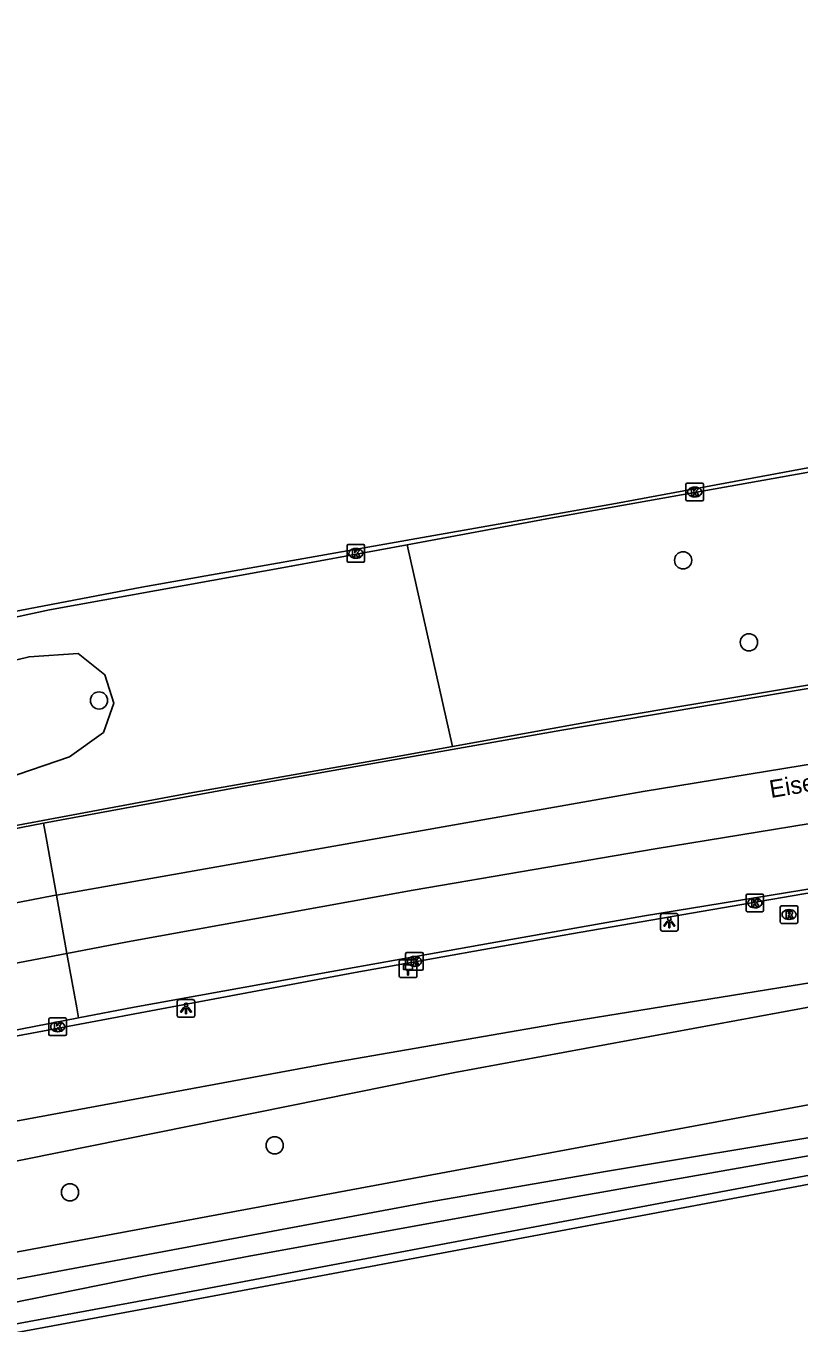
# Model space of a CAD drawing. Extents: x 162880 to 165536, y 384011 to 385179.
# Drawn here: x 164729.2 to 164773.1, y 385089.9 to 385163.6 of the extents above; entities that cross this region are included whole.
import ezdxf

# ---------------------------------------------------------------- set-up
doc = ezdxf.new("R2010")
doc.units = 0
for name, color, linetype in [('IMGEO_Berm_groen', 7, 'Continuous'), ('IMGEO_Berm_open', 7, 'Continuous'), ('IMGEO_Boom', 7, 'Continuous'), ('IMGEO_Hectometerpaal', 7, 'Continuous'), ('IMGEO_Kolk', 7, 'Continuous'), ('IMGEO_Lichtpunt', 7, 'Continuous'), ('IMGEO_Openbare_ruimte_label', 7, 'Continuous'), ('IMGEO_OVBaan_gesloten', 7, 'Continuous'), ('IMGEO_Rijbaan_regionaal_gesloten', 7, 'Continuous'), ('IMGEO_Rioolput', 7, 'Continuous'), ('IMGEO_Sloot', 7, 'Continuous')]:
    doc.layers.add(name, color=color, linetype=linetype)

msp = doc.modelspace()

# ---------------------------------------------------------------- linework, layer by layer
at = {"layer": 'IMGEO_Berm_groen'}
for points in [[(164750.815, 385134.11), (164753.402, 385122.666)], [(164713.601, 385123.931), (164693.028, 385118.742), (164688.706, 385117.192), (164683.188, 385115.139), (164684.034, 385112.25), (164688.934, 385112.936), (164698.29, 385114.704), (164728.009, 385120.83), (164731.657, 385122.08), (164733.58, 385123.459), (164734.167, 385125.111), (164733.654, 385126.738), (164732.141, 385127.937), (164729.355, 385127.756), (164713.601, 385123.931)], [(164719.282, 385099.671), (164746.416, 385104.684), (164759.535, 385106.951), (164782.332, 385110.644), (164807.267, 385114.46), (164834.363, 385118.891), (164841.548, 385119.531), (164835.97, 385118.021), (164822.607, 385115.744), (164799.523, 385111.933), (164774.438, 385108.021), (164753.536, 385104.148), (164719.698, 385097.324)], [(164720.571, 385092.466), (164777.349, 385103.012), (164815.515, 385109.145), (164853.336, 385115.359), (164854.411, 385115.502), (164854.799, 385115.554)], [(164663.059, 385080.261), (164662.423, 385079.904), (164662.044, 385079.253), (164662.173, 385078.364), (164662.436, 385077.819), (164663.119, 385077.331), (164664.49, 385077.367), (164703.012, 385085.156), (164736.752, 385091.389), (164777.187, 385098.987), (164809.963, 385104.178), (164841.734, 385108.928), (164854.633, 385110.805), (164855.274, 385110.733), (164855.425, 385110.629), (164855.519, 385110.522)], [(164855.519, 385110.522), (164854.705, 385110.31), (164841.807, 385108.433), (164810.04, 385103.684), (164777.272, 385098.494), (164736.843, 385090.898), (164703.107, 385084.665), (164664.892, 385076.969), (164663.351, 385076.975), (164662.317, 385077.236)]]:
    msp.add_lwpolyline(points, dxfattribs=at)
at = {"layer": 'IMGEO_Berm_open'}
for points in [[(164753.402, 385122.666), (164761.771, 385124.171), (164779.556, 385127.154), (164792.904, 385129.283), (164805.184, 385131.207), (164819.723, 385133.542), (164834.696, 385135.776), (164850.7, 385138.221), (164867.723, 385140.735), (164880.863, 385142.61), (164899.993, 385145.406), (164920.361, 385148.226), (164933.657, 385150.012), (164947.62, 385151.973), (164961.857, 385153.907), (164974.084, 385155.738), (164985.473, 385157.363), (165001.858, 385159.693), (165012.316, 385161.217), (165026.045, 385163.146), (165028.965, 385163.566)], [(165024.515, 385151.591), (165019.542, 385150.849), (165008.78, 385149.246), (164982.693, 385145.327), (164971.463, 385143.625), (164958.219, 385141.66), (164946.127, 385139.85), (164936.191, 385138.391), (164924.96, 385136.811), (164913.698, 385135.182), (164898.434, 385133.145), (164885.752, 385131.307), (164875.189, 385129.867), (164865.146, 385128.4), (164842.676, 385125.101), (164827.241, 385122.753), (164812.721, 385120.598), (164803.777, 385119.14), (164786.898, 385116.492), (164773.219, 385114.284), (164760.155, 385112.026), (164747.879, 385109.833), (164730.129, 385106.491), (164718.45, 385104.322)], [(164775.413, 385138.547), (164758.752, 385135.576), (164750.815, 385134.11)], [(164649.307, 385110.101), (164649.692, 385110.187), (164660.015, 385112.544), (164669.458, 385114.715), (164677.515, 385116.623), (164683.066, 385118.065), (164691.109, 385120.145), (164704.411, 385124.005), (164712.114, 385126.11), (164714.707, 385126.801), (164715.661, 385127.056), (164723.303, 385128.876), (164730.523, 385130.412), (164744.244, 385132.896), (164750.815, 385134.11)], [(164753.402, 385122.666), (164750.255, 385122.101), (164738.445, 385120.014), (164725.25, 385117.542), (164716.521, 385115.897), (164712.593, 385115.156), (164699.273, 385112.507), (164680.942, 385108.801), (164668.24, 385106.085), (164657.272, 385103.754), (164651.019, 385102.333)]]:
    msp.add_lwpolyline(points, dxfattribs=at)
at = {"layer": 'IMGEO_Boom'}
for centre in [(164766.488, 385133.229), (164770.223, 385128.575), (164733.33, 385125.273), (164743.301, 385100.016), (164731.68, 385097.351)]:
    msp.add_circle(centre, 0.489, dxfattribs=at)
at = {"layer": 'IMGEO_Hectometerpaal'}
for p, q in [((164750.377, 385110.46), (164750.377, 385109.619)), ((164750.377, 385110.46), (164750.377, 385109.619)), ((164751.293, 385110.544), (164750.452, 385110.544)), ((164751.293, 385110.544), (164750.452, 385110.544)), ((164751.377, 385109.628), (164751.377, 385110.469)), ((164751.377, 385109.628), (164751.377, 385110.469)), ((164750.461, 385109.544), (164751.302, 385109.544)), ((164750.461, 385109.544), (164751.302, 385109.544))]:
    msp.add_line(p, q, dxfattribs=at)
msp.add_lwpolyline([(164750.902, 385109.688), (164750.842, 385109.688), (164750.842, 385109.993), (164750.622, 385109.993), (164750.622, 385110.262), (164751.122, 385110.262), (164751.122, 385109.993), (164750.902, 385109.993), (164750.902, 385109.688)], dxfattribs=at)
for centre, start, end in [((164750.455, 385110.466), 92.4484, 184.28452), ((164750.455, 385110.466), 92.4484, 184.28452), ((164751.299, 385110.466), 2.4484, 94.28452), ((164751.299, 385110.466), 2.4484, 94.28452), ((164750.455, 385109.622), 182.4484, 274.28452), ((164750.455, 385109.622), 182.4484, 274.28452), ((164751.299, 385109.622), 272.4484, 4.28452), ((164751.299, 385109.622), 272.4484, 4.28452)]:
    msp.add_arc(centre, 0.0779, start, end, dxfattribs=at)
at = {"layer": 'IMGEO_Kolk'}
for p, q in [((164766.718, 385137.605), (164767.57, 385137.605)), ((164766.643, 385136.679), (164766.643, 385137.531)), ((164767.154, 385136.825), (164767.129, 385136.825)), ((164767.131, 385137.385), (164767.156, 385137.385)), ((164767.644, 385137.531), (164767.644, 385136.679)), ((164767.57, 385136.605), (164766.718, 385136.605)), ((164747.407, 385133.197), (164747.407, 385134.049)), ((164747.482, 385134.123), (164748.334, 385134.123)), ((164747.895, 385133.903), (164747.92, 385133.903)), ((164748.408, 385134.049), (164748.408, 385133.197)), ((164747.918, 385133.343), (164747.893, 385133.343)), ((164748.334, 385133.123), (164747.482, 385133.123)), ((164770.058, 385113.355), (164770.058, 385114.207)), ((164770.133, 385114.281), (164770.985, 385114.281)), ((164770.546, 385114.061), (164770.571, 385114.061)), ((164771.059, 385114.207), (164771.059, 385113.355)), ((164770.985, 385113.281), (164770.133, 385113.281)), ((164770.569, 385113.501), (164770.544, 385113.501)), ((164750.735, 385110.034), (164750.735, 385110.886)), ((164750.81, 385110.96), (164751.662, 385110.96)), ((164751.223, 385110.74), (164751.248, 385110.74)), ((164751.736, 385110.886), (164751.736, 385110.034)), ((164751.662, 385109.96), (164750.81, 385109.96)), ((164751.246, 385110.18), (164751.221, 385110.18)), ((164730.485, 385106.323), (164730.485, 385107.175)), ((164730.56, 385107.249), (164731.412, 385107.249)), ((164730.973, 385107.029), (164730.998, 385107.029)), ((164731.486, 385107.175), (164731.486, 385106.323)), ((164731.412, 385106.249), (164730.56, 385106.249)), ((164730.996, 385106.469), (164730.971, 385106.469))]:
    msp.add_line(p, q, dxfattribs=at)
for points in [[(164766.718, 385137.605), (164767.57, 385137.605)], [(164766.643, 385136.679), (164766.643, 385137.531)], [(164766.964, 385137.305), (164767.087, 385137.305), (164767.087, 385137.154), (164767.217, 385137.305), (164767.381, 385137.305), (164767.235, 385137.154), (164767.388, 385136.905), (164767.236, 385136.905), (164767.151, 385137.069), (164767.087, 385137.002), (164767.087, 385136.905), (164766.964, 385136.905), (164766.964, 385137.305)], [(164767.644, 385137.531), (164767.644, 385136.679)], [(164767.57, 385136.605), (164766.718, 385136.605)], [(164747.407, 385133.197), (164747.407, 385134.049)], [(164747.482, 385134.123), (164748.334, 385134.123)], [(164748.408, 385134.049), (164748.408, 385133.197)], [(164747.728, 385133.823), (164747.851, 385133.823), (164747.851, 385133.672), (164747.981, 385133.823), (164748.145, 385133.823), (164747.999, 385133.672), (164748.152, 385133.423), (164748, 385133.423), (164747.915, 385133.587), (164747.851, 385133.52), (164747.851, 385133.423), (164747.728, 385133.423), (164747.728, 385133.823)], [(164748.334, 385133.123), (164747.482, 385133.123)], [(164770.058, 385113.355), (164770.058, 385114.207)], [(164770.133, 385114.281), (164770.985, 385114.281)], [(164771.059, 385114.207), (164771.059, 385113.355)], [(164770.985, 385113.281), (164770.133, 385113.281)], [(164770.379, 385113.981), (164770.502, 385113.981), (164770.502, 385113.83), (164770.632, 385113.981), (164770.796, 385113.981), (164770.65, 385113.83), (164770.803, 385113.581), (164770.651, 385113.581), (164770.566, 385113.745), (164770.502, 385113.678), (164770.502, 385113.581), (164770.379, 385113.581), (164770.379, 385113.981)], [(164750.735, 385110.034), (164750.735, 385110.886)], [(164750.81, 385110.96), (164751.662, 385110.96)], [(164751.056, 385110.66), (164751.179, 385110.66), (164751.179, 385110.509), (164751.309, 385110.66), (164751.473, 385110.66), (164751.327, 385110.509), (164751.48, 385110.26), (164751.328, 385110.26), (164751.243, 385110.424), (164751.179, 385110.357), (164751.179, 385110.26), (164751.056, 385110.26), (164751.056, 385110.66)], [(164751.736, 385110.886), (164751.736, 385110.034)], [(164751.662, 385109.96), (164750.81, 385109.96)], [(164730.485, 385106.323), (164730.485, 385107.175)], [(164730.56, 385107.249), (164731.412, 385107.249)], [(164730.806, 385106.949), (164730.929, 385106.949), (164730.929, 385106.798), (164731.059, 385106.949), (164731.223, 385106.949), (164731.077, 385106.798), (164731.23, 385106.549), (164731.078, 385106.549), (164730.993, 385106.713), (164730.929, 385106.646), (164730.929, 385106.549), (164730.806, 385106.549), (164730.806, 385106.949)], [(164731.486, 385107.175), (164731.486, 385106.323)], [(164731.412, 385106.249), (164730.56, 385106.249)]]:
    msp.add_lwpolyline(points, dxfattribs=at)
for centre, start, end in [((164766.72, 385137.529), 91.55205, 178.44795), ((164766.72, 385137.529), 91.55205, 178.44795), ((164767.568, 385137.529), 1.55205, 88.44795), ((164767.568, 385137.529), 1.55205, 88.44795), ((164766.72, 385136.681), 181.55205, 268.44795), ((164766.72, 385136.681), 181.55205, 268.44795), ((164767.568, 385136.681), 271.55205, 358.44795), ((164767.568, 385136.681), 271.55205, 358.44795), ((164747.484, 385134.047), 91.55205, 178.44795), ((164747.484, 385134.047), 91.55205, 178.44795), ((164748.332, 385134.047), 1.55205, 88.44795), ((164748.332, 385134.047), 1.55205, 88.44795), ((164747.484, 385133.199), 181.55205, 268.44795), ((164747.484, 385133.199), 181.55205, 268.44795), ((164748.332, 385133.199), 271.55205, 358.44795), ((164748.332, 385133.199), 271.55205, 358.44795), ((164770.135, 385114.205), 91.55205, 178.44795), ((164770.135, 385114.205), 91.55205, 178.44795), ((164770.983, 385114.205), 1.55205, 88.44795), ((164770.983, 385114.205), 1.55205, 88.44795), ((164770.135, 385113.357), 181.55205, 268.44795), ((164770.135, 385113.357), 181.55205, 268.44795), ((164770.983, 385113.357), 271.55205, 358.44795), ((164770.983, 385113.357), 271.55205, 358.44795), ((164750.812, 385110.884), 91.55205, 178.44795), ((164750.812, 385110.884), 91.55205, 178.44795), ((164751.66, 385110.884), 1.55205, 88.44795), ((164751.66, 385110.884), 1.55205, 88.44795), ((164750.812, 385110.036), 181.55205, 268.44795), ((164750.812, 385110.036), 181.55205, 268.44795), ((164751.66, 385110.036), 271.55205, 358.44795), ((164751.66, 385110.036), 271.55205, 358.44795), ((164730.562, 385107.173), 91.55205, 178.44795), ((164730.562, 385107.173), 91.55205, 178.44795), ((164731.41, 385107.173), 1.55205, 88.44795), ((164731.41, 385107.173), 1.55205, 88.44795), ((164730.562, 385106.325), 181.55205, 268.44795), ((164730.562, 385106.325), 181.55205, 268.44795), ((164731.41, 385106.325), 271.55205, 358.44795), ((164731.41, 385106.325), 271.55205, 358.44795)]:
    msp.add_arc(centre, 0.0765, start, end, dxfattribs=at)
for centre, major_axis, ratio, start_param, end_param in [((164767.13, 385137.105), (-0.387, 0.002), 0.722429, 4.712389, 7.853982), ((164767.155, 385137.105), (-0.39, 0.002), 0.717154, 1.570796, 4.712389), ((164747.894, 385133.623), (-0.387, 0.002), 0.722429, 4.712389, 7.853982), ((164747.919, 385133.623), (-0.39, 0.002), 0.717154, 1.570796, 4.712389), ((164770.545, 385113.781), (-0.387, 0.002), 0.722429, 4.712389, 7.853982), ((164770.57, 385113.781), (-0.39, 0.002), 0.717154, 1.570796, 4.712389), ((164751.222, 385110.46), (-0.387, 0.002), 0.722429, 4.712389, 7.853982), ((164751.247, 385110.46), (-0.39, 0.002), 0.717154, 1.570796, 4.712389), ((164730.972, 385106.749), (-0.387, 0.002), 0.722429, 4.712389, 7.853982), ((164730.997, 385106.749), (-0.39, 0.002), 0.717154, 1.570796, 4.712389)]:
    msp.add_ellipse(centre, major_axis=major_axis, ratio=ratio, start_param=start_param, end_param=end_param, dxfattribs=at)
at = {"layer": 'IMGEO_Lichtpunt'}
for p, q in [((164765.207, 385113.081), (164765.207, 385112.274)), ((164765.207, 385113.081), (164765.207, 385112.274)), ((164766.109, 385113.176), (164765.301, 385113.176)), ((164766.109, 385113.176), (164765.301, 385113.176)), ((164766.203, 385112.274), (164766.203, 385113.081)), ((164766.203, 385112.274), (164766.203, 385113.081)), ((164765.301, 385112.18), (164766.109, 385112.18)), ((164765.301, 385112.18), (164766.109, 385112.18)), ((164737.77, 385108.193), (164737.77, 385107.386)), ((164737.77, 385108.193), (164737.77, 385107.386)), ((164738.672, 385108.288), (164737.864, 385108.288)), ((164738.672, 385108.288), (164737.864, 385108.288)), ((164738.766, 385107.386), (164738.766, 385108.193)), ((164738.766, 385107.386), (164738.766, 385108.193)), ((164737.864, 385107.292), (164738.672, 385107.292)), ((164737.864, 385107.292), (164738.672, 385107.292))]:
    msp.add_line(p, q, dxfattribs=at)
for points in [[(164765.581, 385112.745), (164765.62, 385112.717), (164765.432, 385112.455), (164765.394, 385112.482), (164765.581, 385112.745)], [(164765.683, 385112.697), (164765.73, 385112.697), (164765.73, 385112.375), (164765.683, 385112.375), (164765.683, 385112.697)], [(164765.793, 385112.717), (164765.831, 385112.744), (164766.018, 385112.482), (164765.979, 385112.454), (164765.793, 385112.717)], [(164738.144, 385107.857), (164738.183, 385107.829), (164737.995, 385107.567), (164737.957, 385107.594), (164738.144, 385107.857)], [(164738.246, 385107.809), (164738.293, 385107.809), (164738.293, 385107.487), (164738.246, 385107.487), (164738.246, 385107.809)], [(164738.356, 385107.829), (164738.394, 385107.856), (164738.581, 385107.594), (164738.542, 385107.566), (164738.356, 385107.829)]]:
    msp.add_lwpolyline(points, dxfattribs=at)
for centre in [(164765.706, 385112.879), (164738.269, 385107.991)]:
    msp.add_circle(centre, 0.0994, dxfattribs=at)
for centre, start, end in [((164765.301, 385113.081), 90, 180), ((164765.301, 385113.081), 90, 180), ((164766.109, 385113.081), 0, 90), ((164766.109, 385113.081), 0, 90), ((164765.301, 385112.274), 180, 270), ((164765.301, 385112.274), 180, 270), ((164766.109, 385112.274), 270, 0), ((164766.109, 385112.274), 270, 360), ((164737.864, 385108.193), 90, 180), ((164737.864, 385108.193), 90, 180), ((164738.672, 385108.193), 0, 90), ((164738.672, 385108.193), 0, 90), ((164737.864, 385107.386), 180, 270), ((164737.864, 385107.386), 180, 270), ((164738.672, 385107.386), 270, 0), ((164738.672, 385107.386), 270, 360)]:
    msp.add_arc(centre, 0.0946, start, end, dxfattribs=at)
at = {"layer": 'IMGEO_OVBaan_gesloten'}
for points in [[(164848.612, 385129.994), (164844.723, 385129.433), (164820.895, 385125.893), (164804.523, 385123.31), (164784.362, 385120.036), (164764.907, 385116.846), (164751.168, 385114.495), (164734.945, 385111.567), (164731.511, 385110.914)], [(164849.17, 385126.358), (164841.89, 385125.294), (164832.035, 385123.727), (164820.821, 385122.03), (164810.631, 385120.456), (164800.878, 385118.993), (164789.86, 385117.211), (164782.811, 385116.075), (164773.221, 385114.505), (164764.295, 385113.05), (164755.542, 385111.504), (164746.548, 385109.883), (164735.318, 385107.854), (164732.168, 385107.248)], [(164652.659, 385094.91), (164661.149, 385096.77), (164675.691, 385099.792), (164696.57, 385104.103), (164716.461, 385108.052), (164731.511, 385110.914)], [(164732.168, 385107.248), (164732.064, 385107.828), (164731.511, 385110.914)], [(164732.168, 385107.248), (164726.423, 385106.143), (164718.399, 385104.608)]]:
    msp.add_lwpolyline(points, dxfattribs=at)
at = {"layer": 'IMGEO_Rijbaan_regionaal_gesloten'}
for points in [[(164728.045, 385130.222), (164735.762, 385131.698), (164752.013, 385134.575), (164762.642, 385136.452), (164777.146, 385139.133), (164793.717, 385142.026), (164811.849, 385145.023), (164829.349, 385147.88), (164845.485, 385150.366)], [(164730.185, 385118.299), (164731.193, 385118.492), (164741.273, 385120.346), (164750.795, 385122.027), (164759.593, 385123.582), (164779.503, 385126.953), (164789.519, 385128.545), (164802.27, 385130.571), (164812.015, 385132.105), (164826.37, 385134.323), (164834.725, 385135.597), (164845.486, 385137.275), (164847.451, 385137.56)], [(164848.098, 385133.34), (164847.186, 385133.21), (164823.654, 385129.655), (164800.218, 385125.996), (164764.214, 385120.114), (164730.917, 385114.219)], [(164651.057, 385102.168), (164658.668, 385103.933), (164667.741, 385105.844), (164676.147, 385107.572), (164681.09, 385108.654), (164689.819, 385110.433), (164699.108, 385112.268), (164707.663, 385113.988), (164712.5, 385114.948), (164716.585, 385115.713), (164721.864, 385116.702), (164730.185, 385118.299)], [(164730.917, 385114.219), (164730.329, 385117.494), (164730.185, 385118.299)], [(164730.917, 385114.219), (164730.773, 385114.194), (164707.424, 385109.677), (164681.713, 385104.506), (164658.138, 385099.531), (164651.941, 385098.163)], [(164731.511, 385110.914), (164730.917, 385114.219)]]:
    msp.add_lwpolyline(points, dxfattribs=at)
at = {"layer": 'IMGEO_Rioolput'}
for p, q in [((164772.003, 385112.693), (164772.003, 385113.545)), ((164772.078, 385113.619), (164772.93, 385113.619)), ((164772.491, 385113.399), (164772.516, 385113.399)), ((164773.004, 385113.545), (164773.004, 385112.693)), ((164772.93, 385112.619), (164772.078, 385112.619)), ((164772.514, 385112.839), (164772.489, 385112.839))]:
    msp.add_line(p, q, dxfattribs=at)
for points in [[(164772.003, 385112.693), (164772.003, 385113.545)], [(164772.078, 385113.619), (164772.93, 385113.619)], [(164772.592, 385113.317), (164772.34, 385113.319), (164772.34, 385112.919)], [(164773.004, 385113.545), (164773.004, 385112.693)], [(164772.93, 385112.619), (164772.078, 385112.619)], [(164772.34, 385112.919), (164772.464, 385112.919), (164772.464, 385113.081), (164772.475, 385113.081)], [(164772.518, 385113.238), (164772.464, 385113.238), (164772.464, 385113.157)], [(164772.464, 385113.157), (164772.516, 385113.157)], [(164772.522, 385113.052), (164772.593, 385112.919), (164772.733, 385112.919), (164772.668, 385113.045)]]:
    msp.add_lwpolyline(points, dxfattribs=at)
for centre, radius, start, end in [((164772.08, 385113.543), 0.0765, 91.55205, 178.44795), ((164772.08, 385113.543), 0.0765, 91.55205, 178.44795), ((164772.591, 385113.207), 0.109, 350.36119, 89.41601), ((164772.928, 385113.543), 0.0765, 1.55205, 88.44795), ((164772.928, 385113.543), 0.0765, 1.55205, 88.44795), ((164772.08, 385112.695), 0.0765, 181.55205, 268.44795), ((164772.08, 385112.695), 0.0765, 181.55205, 268.44795), ((164772.474, 385113.028), 0.0533, 26.02933, 88.69889), ((164772.5, 385113.346), 0.19, 274.7715, 282.96867), ((164772.524, 385113.142), 0.0964, 77.00612, 93.18647), ((164772.538, 385113.199), 0.0378, 276.66336, 79.67722), ((164772.589, 385113.207), 0.112, 277.58423, 350.98172), ((164772.573, 385112.992), 0.108, 29.51342, 73.79051), ((164772.928, 385112.695), 0.0765, 271.55205, 358.44795), ((164772.928, 385112.695), 0.0765, 271.55205, 358.44795)]:
    msp.add_arc(centre, radius, start, end, dxfattribs=at)
for centre, major_axis, ratio, start_param, end_param in [((164772.49, 385113.119), (-0.387, 0.002), 0.722429, 4.712389, 7.853982), ((164772.515, 385113.119), (-0.39, 0.002), 0.717154, 1.570796, 4.712389)]:
    msp.add_ellipse(centre, major_axis=major_axis, ratio=ratio, start_param=start_param, end_param=end_param, dxfattribs=at)
at = {"layer": 'IMGEO_Sloot'}
msp.add_lwpolyline([(164774.777, 385099.637), (164760.471, 385097.107), (164741.847, 385093.73), (164736.067, 385092.623), (164714.972, 385088.361), (164699.332, 385085.32), (164669.958, 385079.424), (164664.4, 385078.198), (164663.802, 385078.383), (164663.666, 385078.712), (164663.622, 385079.07), (164664.064, 385079.275), (164673.49, 385081.2), (164681.963, 385082.929), (164691.491, 385084.852), (164699.497, 385086.412), (164714.871, 385089.664), (164722.854, 385091.342), (164735.806, 385093.757), (164752.02, 385096.783), (164762.074, 385098.532), (164774.817, 385100.647)], dxfattribs=at)

# ---------------------------------------------------------------- texts
at = {"layer": 'IMGEO_Openbare_ruimte_label'}
msp.add_text('Eisenhowerlaan', height=1, rotation=9.44347, dxfattribs=at).set_placement((164771.472, 385119.733))

doc.saveas('drawing.dxf')
